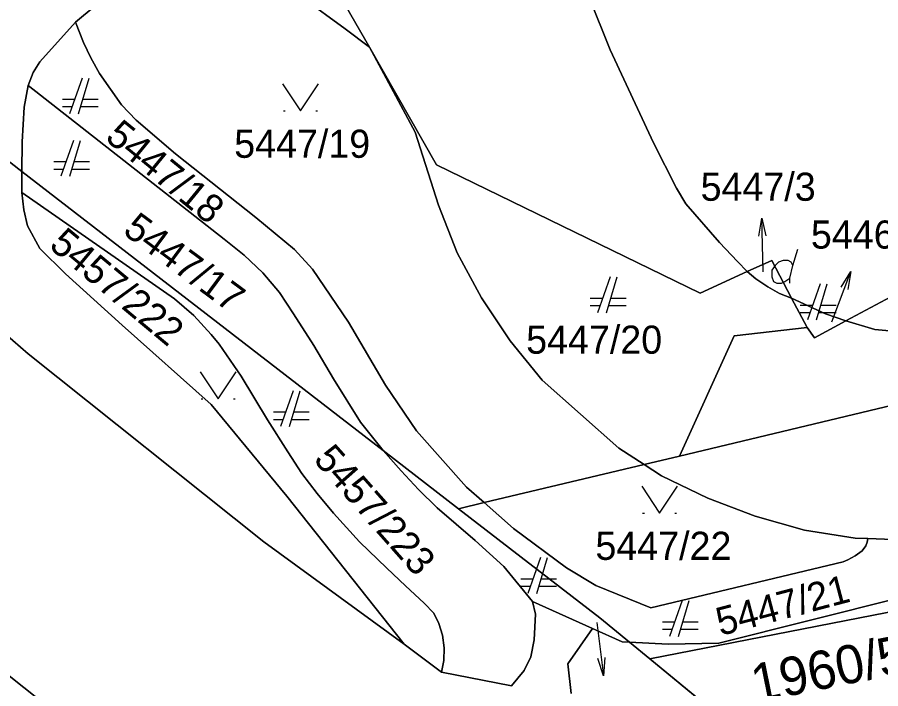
# Model space of a CAD drawing. Extents: x -263587 to -261993, y -1238795 to -1236748.
# Drawn here: x -262844.92 to -262811.16, y -1237328.01 to -1237301.75 of the extents above; entities that cross this region are included whole.
import ezdxf

# ---------------------------------------------------------------- set-up
doc = ezdxf.new("R2010")
doc.units = 0
doc.layers.add('Vrstva 1', color=7, linetype='Continuous')
doc.layers.add('Vrstva 3', color=7, linetype='Continuous')

msp = doc.modelspace()

# ---------------------------------------------------------------- linework, layer by layer
at = {"layer": 'Vrstva 1'}
for p, q in [((-262842.2, -1237283.57), (-262831.15, -1237302.93)), ((-262831.15, -1237302.93), (-262842.2, -1237283.57)), ((-262823.21, -1237299.31), (-262821.74, -1237303.03)), ((-262821.74, -1237303.03), (-262823.21, -1237299.31)), ((-262834.53, -1237300.43), (-262832.09, -1237302.21)), ((-262832.09, -1237302.21), (-262834.53, -1237300.43)), ((-262852.89, -1237301.48), (-262844.74, -1237307.78)), ((-262844.74, -1237307.78), (-262852.89, -1237301.48)), ((-262842.64, -1237301.95), (-262841.87, -1237301.31)), ((-262841.87, -1237301.31), (-262842.64, -1237301.95)), ((-262844.03, -1237303.5), (-262842.64, -1237301.95)), ((-262842.64, -1237301.95), (-262844.03, -1237303.5)), ((-262842.32, -1237302.74), (-262842.64, -1237301.95)), ((-262842.64, -1237301.95), (-262842.32, -1237302.74)), ((-262832.09, -1237302.21), (-262831.15, -1237302.93)), ((-262831.15, -1237302.93), (-262832.09, -1237302.21)), ((-262842.04, -1237303.34), (-262842.32, -1237302.74)), ((-262842.32, -1237302.74), (-262842.04, -1237303.34)), ((-262829.36, -1237306.25), (-262831.15, -1237302.93)), ((-262831.15, -1237302.93), (-262828.53, -1237307.52)), ((-262831.15, -1237302.93), (-262829.36, -1237306.25)), ((-262828.53, -1237307.52), (-262831.15, -1237302.93)), ((-262821.74, -1237303.03), (-262820.04, -1237306.66)), ((-262820.04, -1237306.66), (-262821.74, -1237303.03)), ((-262844.29, -1237303.91), (-262844.03, -1237303.5)), ((-262844.03, -1237303.5), (-262844.29, -1237303.91)), ((-262841.7, -1237303.96), (-262842.04, -1237303.34)), ((-262842.04, -1237303.34), (-262841.7, -1237303.96)), ((-262844.49, -1237304.42), (-262844.29, -1237303.91)), ((-262844.29, -1237303.91), (-262844.49, -1237304.42)), ((-262842.38, -1237304.13), (-262842.87, -1237305.53)), ((-262842.52, -1237305.53), (-262842.1, -1237304.13)), ((-262840.84, -1237305.18), (-262841.7, -1237303.96)), ((-262841.7, -1237303.96), (-262840.84, -1237305.18)), ((-262844.64, -1237305.27), (-262844.49, -1237304.42)), ((-262844.49, -1237304.42), (-262844.64, -1237305.27)), ((-262836.83, -1237310.43), (-262844.49, -1237304.42)), ((-262844.49, -1237304.42), (-262836.83, -1237310.43)), ((-262844.73, -1237306.62), (-262844.64, -1237305.27)), ((-262844.64, -1237305.27), (-262844.73, -1237306.62)), ((-262842.674, -1237304.97), (-262843.15, -1237304.97)), ((-262843.15, -1237305.25), (-262842.772, -1237305.25)), ((-262842.436, -1237305.25), (-262841.75, -1237305.25)), ((-262841.75, -1237304.97), (-262842.352, -1237304.97)), ((-262840.26, -1237305.78), (-262840.84, -1237305.18)), ((-262840.84, -1237305.18), (-262840.26, -1237305.78)), ((-262834.505, -1237305.41), (-262834.435, -1237305.41)), ((-262833.245, -1237305.41), (-262833.175, -1237305.41)), ((-262838.73, -1237307.09), (-262840.26, -1237305.78)), ((-262840.26, -1237305.78), (-262838.73, -1237307.09)), ((-262812.52, -1237313.63), (-262797.62, -1237305.62)), ((-262797.62, -1237305.62), (-262812.52, -1237313.63)), ((-262828.45, -1237309.1), (-262829.36, -1237306.25)), ((-262829.36, -1237306.25), (-262828.45, -1237309.1)), ((-262844.74, -1237307.78), (-262844.73, -1237306.62)), ((-262844.73, -1237306.62), (-262844.74, -1237307.78)), ((-262842.72, -1237306.57), (-262843.21, -1237307.97)), ((-262842.86, -1237307.97), (-262842.44, -1237306.57)), ((-262820.04, -1237306.66), (-262819.14, -1237308.44)), ((-262819.14, -1237308.44), (-262820.04, -1237306.66)), ((-262835.59, -1237309.58), (-262838.73, -1237307.09)), ((-262838.73, -1237307.09), (-262835.59, -1237309.58)), ((-262843.014, -1237307.41), (-262843.49, -1237307.41)), ((-262842.09, -1237307.41), (-262842.692, -1237307.41)), ((-262828.53, -1237307.52), (-262818.22, -1237312.54)), ((-262818.22, -1237312.54), (-262828.53, -1237307.52)), ((-262844.74, -1237308.6), (-262844.74, -1237307.78)), ((-262844.74, -1237307.78), (-262830.61, -1237318.7)), ((-262844.74, -1237307.78), (-262844.74, -1237308.6)), ((-262830.61, -1237318.7), (-262844.74, -1237307.78)), ((-262843.49, -1237307.69), (-262843.112, -1237307.69)), ((-262842.776, -1237307.69), (-262842.09, -1237307.69)), ((-262838.77, -1237312.76), (-262844.74, -1237308.6)), ((-262844.66, -1237309.28), (-262844.74, -1237308.6)), ((-262844.74, -1237308.6), (-262838.77, -1237312.76)), ((-262844.74, -1237308.6), (-262844.66, -1237309.28)), ((-262819.14, -1237308.44), (-262818.78, -1237309.05)), ((-262818.78, -1237309.05), (-262819.14, -1237308.44)), ((-262844.52, -1237309.91), (-262844.66, -1237309.28)), ((-262844.66, -1237309.28), (-262844.52, -1237309.91)), ((-262827.72, -1237310.97), (-262828.45, -1237309.1)), ((-262828.45, -1237309.1), (-262827.72, -1237310.97)), ((-262818.78, -1237309.05), (-262817.46, -1237310.56)), ((-262817.46, -1237310.56), (-262818.78, -1237309.05)), ((-262834.07, -1237310.83), (-262835.59, -1237309.58)), ((-262835.59, -1237309.58), (-262834.07, -1237310.83)), ((-262815.928, -1237310.314), (-262815.807, -1237309.611)), ((-262844.03, -1237310.8), (-262844.52, -1237309.91)), ((-262844.52, -1237309.91), (-262844.03, -1237310.8)), ((-262836.05, -1237311.06), (-262836.83, -1237310.43)), ((-262836.83, -1237310.43), (-262836.05, -1237311.06)), ((-262817.46, -1237310.56), (-262816.75, -1237311.3)), ((-262816.75, -1237311.3), (-262817.46, -1237310.56)), ((-262843.03, -1237311.78), (-262844.03, -1237310.8)), ((-262844.03, -1237310.8), (-262843.03, -1237311.78)), ((-262833.37, -1237311.6), (-262834.07, -1237310.83)), ((-262834.07, -1237310.83), (-262833.37, -1237311.6)), ((-262826.77, -1237312.73), (-262827.72, -1237310.97)), ((-262827.72, -1237310.97), (-262826.77, -1237312.73)), ((-262814.589, -1237311.457), (-262814.4, -1237310.827)), ((-262835.31, -1237311.75), (-262836.05, -1237311.06)), ((-262836.05, -1237311.06), (-262835.31, -1237311.75)), ((-262816.75, -1237311.3), (-262816.38, -1237311.7)), ((-262816.38, -1237311.7), (-262816.75, -1237311.3)), ((-262816.38, -1237311.7), (-262815.42, -1237311.26)), ((-262815.42, -1237311.26), (-262816.38, -1237311.7)), ((-262815.42, -1237311.26), (-262814.64, -1237312.74)), ((-262814.64, -1237312.74), (-262815.42, -1237311.26)), ((-262831.96, -1237313.68), (-262833.37, -1237311.6)), ((-262833.37, -1237311.6), (-262831.96, -1237313.68)), ((-262788.41, -1237311.58), (-262819.02, -1237318.91)), ((-262819.02, -1237318.91), (-262788.41, -1237311.58)), ((-262840.81, -1237313.79), (-262843.03, -1237311.78)), ((-262843.03, -1237311.78), (-262840.81, -1237313.79)), ((-262834.66, -1237312.51), (-262835.31, -1237311.75)), ((-262835.31, -1237311.75), (-262834.66, -1237312.51)), ((-262821.74, -1237311.91), (-262822.23, -1237313.31)), ((-262821.88, -1237313.31), (-262821.46, -1237311.91)), ((-262818.22, -1237312.54), (-262816.38, -1237311.7)), ((-262816.38, -1237311.7), (-262818.22, -1237312.54)), ((-262816.38, -1237311.7), (-262816.04, -1237311.98)), ((-262816.04, -1237311.98), (-262816.38, -1237311.7)), ((-262816.04, -1237311.98), (-262815.57, -1237312.3)), ((-262815.57, -1237312.3), (-262816.04, -1237311.98)), ((-262812.702, -1237312.302), (-262812.322, -1237311.698)), ((-262847.5, -1237312.33), (-262844.49, -1237314.91)), ((-262844.49, -1237314.91), (-262847.5, -1237312.33)), ((-262815.57, -1237312.3), (-262815.12, -1237312.55)), ((-262815.12, -1237312.55), (-262815.57, -1237312.3)), ((-262813.53, -1237312.18), (-262814.02, -1237313.58)), ((-262813.67, -1237313.58), (-262813.25, -1237312.18)), ((-262834.11, -1237313.35), (-262834.66, -1237312.51)), ((-262834.66, -1237312.51), (-262834.11, -1237313.35)), ((-262815.12, -1237312.55), (-262814.64, -1237312.74)), ((-262814.64, -1237312.74), (-262815.12, -1237312.55)), ((-262838.01, -1237313.41), (-262838.77, -1237312.76)), ((-262838.77, -1237312.76), (-262838.01, -1237313.41)), ((-262825.65, -1237314.4), (-262826.77, -1237312.73)), ((-262826.77, -1237312.73), (-262825.65, -1237314.4)), ((-262822.034, -1237312.75), (-262822.51, -1237312.75)), ((-262822.51, -1237313.03), (-262822.132, -1237313.03)), ((-262821.796, -1237313.03), (-262821.11, -1237313.03)), ((-262821.11, -1237312.75), (-262821.712, -1237312.75)), ((-262814.64, -1237312.74), (-262814.03, -1237313.88)), ((-262814.03, -1237313.88), (-262814.64, -1237312.74)), ((-262814.64, -1237312.74), (-262813.32, -1237313.35)), ((-262813.32, -1237313.35), (-262814.64, -1237312.74)), ((-262813.824, -1237313.02), (-262814.3, -1237313.02)), ((-262812.9, -1237313.02), (-262813.502, -1237313.02)), ((-262833.32, -1237314.59), (-262834.11, -1237313.35)), ((-262834.11, -1237313.35), (-262833.32, -1237314.59)), ((-262814.3, -1237313.3), (-262813.922, -1237313.3)), ((-262813.586, -1237313.3), (-262812.9, -1237313.3)), ((-262813.32, -1237313.35), (-262812.52, -1237313.63)), ((-262812.52, -1237313.63), (-262813.32, -1237313.35)), ((-262837.33, -1237314.16), (-262838.01, -1237313.41)), ((-262838.01, -1237313.41), (-262837.33, -1237314.16)), ((-262830.52, -1237316.14), (-262831.96, -1237313.68)), ((-262831.96, -1237313.68), (-262830.52, -1237316.14)), ((-262813.74, -1237314.29), (-262812.52, -1237313.63)), ((-262812.52, -1237313.63), (-262813.74, -1237314.29)), ((-262811.39, -1237313.96), (-262812.52, -1237313.63)), ((-262812.52, -1237313.63), (-262811.39, -1237313.96)), ((-262837.34, -1237316.9), (-262840.81, -1237313.79)), ((-262840.81, -1237313.79), (-262837.34, -1237316.9)), ((-262816.88, -1237314.21), (-262814.03, -1237313.88)), ((-262814.03, -1237313.88), (-262816.88, -1237314.21)), ((-262814.03, -1237313.88), (-262813.74, -1237314.29)), ((-262813.74, -1237314.29), (-262814.03, -1237313.88)), ((-262808.42, -1237314.24), (-262811.39, -1237313.96)), ((-262811.39, -1237313.96), (-262808.42, -1237314.24)), ((-262837.02, -1237314.54), (-262837.33, -1237314.16)), ((-262837.33, -1237314.16), (-262837.02, -1237314.54)), ((-262819.02, -1237318.91), (-262816.88, -1237314.21)), ((-262816.88, -1237314.21), (-262819.02, -1237318.91)), ((-262836.16, -1237315.79), (-262837.02, -1237314.54)), ((-262837.02, -1237314.54), (-262836.16, -1237315.79)), ((-262832.55, -1237315.89), (-262833.32, -1237314.59)), ((-262833.32, -1237314.59), (-262832.55, -1237315.89)), ((-262824.39, -1237315.94), (-262825.65, -1237314.4)), ((-262825.65, -1237314.4), (-262824.39, -1237315.94)), ((-262844.49, -1237314.91), (-262835.28, -1237322.26)), ((-262835.28, -1237322.26), (-262844.49, -1237314.91)), ((-262835.13, -1237317.49), (-262836.16, -1237315.79)), ((-262836.16, -1237315.79), (-262835.13, -1237317.49)), ((-262831.49, -1237317.58), (-262832.55, -1237315.89)), ((-262832.55, -1237315.89), (-262831.49, -1237317.58)), ((-262821.4, -1237318.6), (-262824.39, -1237315.94)), ((-262824.39, -1237315.94), (-262821.4, -1237318.6)), ((-262834.13, -1237316.36), (-262834.62, -1237317.76)), ((-262834.27, -1237317.76), (-262833.85, -1237316.36)), ((-262829.31, -1237317.92), (-262830.52, -1237316.14)), ((-262830.52, -1237316.14), (-262829.31, -1237317.92)), ((-262837.725, -1237316.67), (-262837.655, -1237316.67)), ((-262836.465, -1237316.67), (-262836.395, -1237316.67)), ((-262834.38, -1237320.48), (-262837.34, -1237316.9)), ((-262837.34, -1237316.9), (-262834.38, -1237320.48)), ((-262834.424, -1237317.2), (-262834.9, -1237317.2)), ((-262833.5, -1237317.2), (-262834.102, -1237317.2)), ((-262834.34, -1237318.75), (-262835.13, -1237317.49)), ((-262835.13, -1237317.49), (-262834.34, -1237318.75)), ((-262834.9, -1237317.48), (-262834.522, -1237317.48)), ((-262834.186, -1237317.48), (-262833.5, -1237317.48)), ((-262830.61, -1237318.7), (-262831.49, -1237317.58)), ((-262831.49, -1237317.58), (-262830.61, -1237318.7)), ((-262827.35, -1237320.13), (-262829.31, -1237317.92)), ((-262829.31, -1237317.92), (-262827.35, -1237320.13)), ((-262833.79, -1237319.59), (-262834.34, -1237318.75)), ((-262834.34, -1237318.75), (-262833.79, -1237319.59)), ((-262829.9, -1237319.49), (-262830.61, -1237318.7)), ((-262830.61, -1237318.7), (-262827.67, -1237320.97)), ((-262830.61, -1237318.7), (-262829.9, -1237319.49)), ((-262827.67, -1237320.97), (-262830.61, -1237318.7)), ((-262820.41, -1237319.24), (-262821.4, -1237318.6)), ((-262821.4, -1237318.6), (-262820.41, -1237319.24)), ((-262820.41, -1237319.24), (-262819.02, -1237318.91)), ((-262819.02, -1237318.91), (-262820.41, -1237319.24)), ((-262826.66, -1237320.73), (-262820.41, -1237319.24)), ((-262820.41, -1237319.24), (-262826.66, -1237320.73)), ((-262819.73, -1237319.68), (-262820.41, -1237319.24)), ((-262820.41, -1237319.24), (-262819.73, -1237319.68)), ((-262833.19, -1237320.38), (-262833.79, -1237319.59)), ((-262833.79, -1237319.59), (-262833.19, -1237320.38)), ((-262829.23, -1237320.22), (-262829.9, -1237319.49)), ((-262829.9, -1237319.49), (-262829.23, -1237320.22)), ((-262817.92, -1237320.56), (-262819.73, -1237319.68)), ((-262819.73, -1237319.68), (-262817.92, -1237320.56)), ((-262832.55, -1237321.15), (-262833.19, -1237320.38)), ((-262833.19, -1237320.38), (-262832.55, -1237321.15)), ((-262828.5, -1237320.93), (-262829.23, -1237320.22)), ((-262829.23, -1237320.22), (-262828.5, -1237320.93)), ((-262826.66, -1237320.73), (-262827.35, -1237320.13)), ((-262827.35, -1237320.13), (-262826.66, -1237320.73)), ((-262829.79, -1237326.26), (-262834.38, -1237320.48)), ((-262834.38, -1237320.48), (-262829.79, -1237326.26)), ((-262827.67, -1237320.97), (-262826.66, -1237320.73)), ((-262826.66, -1237320.73), (-262827.67, -1237320.97)), ((-262825.51, -1237321.74), (-262826.66, -1237320.73)), ((-262826.66, -1237320.73), (-262825.51, -1237321.74)), ((-262816.06, -1237321.26), (-262817.92, -1237320.56)), ((-262817.92, -1237320.56), (-262816.06, -1237321.26)), ((-262827.01, -1237322.21), (-262828.5, -1237320.93)), ((-262828.5, -1237320.93), (-262827.01, -1237322.21)), ((-262827.67, -1237320.97), (-262822.14, -1237325.24)), ((-262822.14, -1237325.24), (-262827.67, -1237320.97)), ((-262831.53, -1237322.26), (-262832.55, -1237321.15)), ((-262832.55, -1237321.15), (-262831.53, -1237322.26)), ((-262820.465, -1237321.14), (-262820.395, -1237321.14)), ((-262819.205, -1237321.14), (-262819.135, -1237321.14)), ((-262814.13, -1237321.81), (-262816.06, -1237321.26)), ((-262816.06, -1237321.26), (-262814.13, -1237321.81)), ((-262823.44, -1237323.28), (-262825.51, -1237321.74)), ((-262825.51, -1237321.74), (-262823.44, -1237323.28)), ((-262812.15, -1237322.12), (-262814.13, -1237321.81)), ((-262814.13, -1237321.81), (-262812.15, -1237322.12)), ((-262820.19, -1237326.84), (-262795.54, -1237322.02)), ((-262795.54, -1237322.02), (-262820.19, -1237326.84)), ((-262811.66, -1237322.14), (-262812.15, -1237322.12)), ((-262812.15, -1237322.12), (-262811.66, -1237322.14)), ((-262811.66, -1237322.14), (-262811.69, -1237322.28)), ((-262811.69, -1237322.28), (-262811.66, -1237322.14)), ((-262810.68, -1237322.17), (-262811.66, -1237322.14)), ((-262811.66, -1237322.14), (-262810.68, -1237322.17)), ((-262835.28, -1237322.26), (-262829.79, -1237326.26)), ((-262829.79, -1237326.26), (-262835.28, -1237322.26)), ((-262830.46, -1237323.3), (-262831.53, -1237322.26)), ((-262831.53, -1237322.26), (-262830.46, -1237323.3)), ((-262825.89, -1237323.23), (-262827.01, -1237322.21)), ((-262827.01, -1237322.21), (-262825.89, -1237323.23)), ((-262811.74, -1237322.42), (-262811.88, -1237322.61)), ((-262811.88, -1237322.61), (-262811.74, -1237322.42)), ((-262811.69, -1237322.28), (-262811.74, -1237322.42)), ((-262811.74, -1237322.42), (-262811.69, -1237322.28)), ((-262812.15, -1237322.81), (-262812.44, -1237322.97)), ((-262812.44, -1237322.97), (-262812.15, -1237322.81)), ((-262811.88, -1237322.61), (-262812.15, -1237322.81)), ((-262812.15, -1237322.81), (-262811.88, -1237322.61)), ((-262824.46, -1237322.88), (-262824.95, -1237324.28)), ((-262824.6, -1237324.28), (-262824.18, -1237322.88)), ((-262812.62, -1237323.04), (-262820.15, -1237324.84)), ((-262820.15, -1237324.84), (-262812.62, -1237323.04)), ((-262812.44, -1237322.97), (-262812.62, -1237323.04)), ((-262812.62, -1237323.04), (-262812.44, -1237322.97)), ((-262850.66, -1237323.21), (-262843.63, -1237328.78)), ((-262843.63, -1237328.78), (-262850.66, -1237323.21)), ((-262829.73, -1237323.98), (-262830.46, -1237323.3)), ((-262830.46, -1237323.3), (-262829.73, -1237323.98)), ((-262824.77, -1237324.6), (-262825.89, -1237323.23)), ((-262825.89, -1237323.23), (-262824.77, -1237324.6)), ((-262822.3, -1237323.97), (-262823.44, -1237323.28)), ((-262823.44, -1237323.28), (-262822.3, -1237323.97)), ((-262824.754, -1237323.72), (-262825.23, -1237323.72)), ((-262823.83, -1237323.72), (-262824.432, -1237323.72)), ((-262829.01, -1237324.66), (-262829.73, -1237323.98)), ((-262829.73, -1237323.98), (-262829.01, -1237324.66)), ((-262825.23, -1237324), (-262824.852, -1237324)), ((-262824.516, -1237324), (-262823.83, -1237324)), ((-262820.15, -1237324.84), (-262822.3, -1237323.97)), ((-262822.3, -1237323.97), (-262820.15, -1237324.84)), ((-262817.48, -1237326.22), (-262810.25, -1237324.41)), ((-262810.25, -1237324.41), (-262817.48, -1237326.22)), ((-262828.63, -1237325.05), (-262829.01, -1237324.66)), ((-262829.01, -1237324.66), (-262828.63, -1237325.05)), ((-262824.66, -1237325.09), (-262824.77, -1237324.6)), ((-262824.77, -1237324.6), (-262822.43, -1237325.65)), ((-262822.43, -1237325.65), (-262824.77, -1237324.6)), ((-262824.77, -1237324.6), (-262824.66, -1237325.09)), ((-262818.92, -1237324.56), (-262819.41, -1237325.96)), ((-262819.06, -1237325.96), (-262818.64, -1237324.56)), ((-262828.43, -1237325.46), (-262828.63, -1237325.05)), ((-262828.63, -1237325.05), (-262828.43, -1237325.46)), ((-262824.71, -1237326.1), (-262824.66, -1237325.09)), ((-262824.66, -1237325.09), (-262824.71, -1237326.1)), ((-262828.29, -1237325.91), (-262828.43, -1237325.46)), ((-262828.43, -1237325.46), (-262828.29, -1237325.91)), ((-262822.14, -1237325.24), (-262820.98, -1237326.19)), ((-262820.98, -1237326.19), (-262822.14, -1237325.24)), ((-262819.214, -1237325.4), (-262819.69, -1237325.4)), ((-262818.29, -1237325.4), (-262818.892, -1237325.4)), ((-262823.39, -1237327.03), (-262822.43, -1237325.65)), ((-262822.43, -1237325.65), (-262823.39, -1237327.03)), ((-262822.43, -1237325.65), (-262821.26, -1237326.18)), ((-262821.26, -1237326.18), (-262822.43, -1237325.65)), ((-262819.69, -1237325.68), (-262819.312, -1237325.68)), ((-262818.976, -1237325.68), (-262818.29, -1237325.68)), ((-262828.23, -1237326.41), (-262828.29, -1237325.91)), ((-262828.29, -1237325.91), (-262828.23, -1237326.41)), ((-262824.84, -1237326.76), (-262824.71, -1237326.1)), ((-262824.71, -1237326.1), (-262824.84, -1237326.76)), ((-262821.26, -1237326.18), (-262820.98, -1237326.19)), ((-262820.98, -1237326.19), (-262821.26, -1237326.18)), ((-262820.98, -1237326.19), (-262820.19, -1237326.84)), ((-262820.19, -1237326.84), (-262820.98, -1237326.19)), ((-262820.98, -1237326.19), (-262819.47, -1237326.27)), ((-262819.47, -1237326.27), (-262820.98, -1237326.19)), ((-262829.79, -1237326.26), (-262828.33, -1237327.36)), ((-262828.33, -1237327.36), (-262829.79, -1237326.26)), ((-262828.24, -1237326.9), (-262828.23, -1237326.41)), ((-262828.23, -1237326.41), (-262828.24, -1237326.9)), ((-262819.47, -1237326.27), (-262817.48, -1237326.22)), ((-262817.48, -1237326.22), (-262819.47, -1237326.27)), ((-262825.1, -1237327.3), (-262824.84, -1237326.76)), ((-262824.84, -1237326.76), (-262825.1, -1237327.3)), ((-262821.943, -1237326.793), (-262821.998, -1237327.505)), ((-262816.14, -1237330.16), (-262820.19, -1237326.84)), ((-262820.19, -1237326.84), (-262816.14, -1237330.16)), ((-262828.33, -1237327.36), (-262828.24, -1237326.9)), ((-262828.24, -1237326.9), (-262828.33, -1237327.36)), ((-262823.26, -1237328.2), (-262823.39, -1237327.03)), ((-262823.39, -1237327.03), (-262823.26, -1237328.2)), ((-262828.33, -1237327.36), (-262825.59, -1237327.9)), ((-262825.59, -1237327.9), (-262828.33, -1237327.36)), ((-262825.59, -1237327.9), (-262825.1, -1237327.3)), ((-262825.1, -1237327.3), (-262825.59, -1237327.9))]:
    msp.add_line(p, q, dxfattribs=at)
for points in [[(-262834.54, -1237304.36), (-262833.84, -1237305.41), (-262833.14, -1237304.36)], [(-262815.75, -1237311.71), (-262815.807, -1237309.611), (-262815.648, -1237310.307)], [(-262814.715, -1237312.15), (-262814.715, -1237311.961), (-262814.589, -1237311.457), (-262814.652, -1237311.331), (-262814.778, -1237311.268), (-262814.967, -1237311.268), (-262815.156, -1237311.331), (-262815.282, -1237311.457), (-262815.408, -1237311.646), (-262815.408, -1237311.898), (-262815.345, -1237312.087), (-262815.219, -1237312.15), (-262815.03, -1237312.15), (-262814.904, -1237312.087), (-262814.715, -1237311.961)], [(-262813.07, -1237313.66), (-262812.322, -1237311.698), (-262812.441, -1237312.402)], [(-262837.76, -1237315.62), (-262837.06, -1237316.67), (-262836.36, -1237315.62)], [(-262820.5, -1237320.09), (-262819.8, -1237321.14), (-262819.1, -1237320.09)], [(-262822.25, -1237325.42), (-262821.998, -1237327.505), (-262822.221, -1237326.827)]]:
    msp.add_lwpolyline(points, dxfattribs=at)
at = {"layer": 'Vrstva 3'}
msp.add_lwpolyline([(-262820.187, -1237326.841), (-262795.54, -1237322.02), (-262805.82, -1237328.95), (-262808.15, -1237330.76), (-262809.25, -1237331.3), (-262811.23, -1237331.72), (-262813.61, -1237331.38), (-262815.15, -1237330.7), (-262816.14, -1237330.16)], close=True, dxfattribs=at)

# ---------------------------------------------------------------- texts
at = {"layer": 'Vrstva 1'}
for s, rotation, p in [('5447/18', 320.7418, (-262841.526, -1237306.527)), ('5447/17', 323.492, (-262840.833, -1237310.194)), ('5457/222', 320.2261, (-262843.716, -1237310.745)), ('5457/223', 311.4599, (-262833.37, -1237319.069)), ('5447/21', 14.7823, (-262817.425, -1237325.948))]:
    msp.add_text(s, height=1.1, rotation=rotation, dxfattribs=at).set_placement(p)
for s, p in [('5447/19', (-262836.434, -1237307.25)), ('5447/3', (-262818.198, -1237308.93)), ('5446/29', (-262813.886, -1237310.8)), ('5447/20', (-262825.019, -1237314.91)), ('5447/22', (-262822.311, -1237322.97))]:
    msp.add_text(s, height=1.1, dxfattribs=at).set_placement(p)
at = {"layer": 'Vrstva 3'}
msp.add_text('1960/501', height=1.5, rotation=11.5165, dxfattribs=at).set_placement((-262816.05, -1237328.564))

doc.saveas('drawing.dxf')
